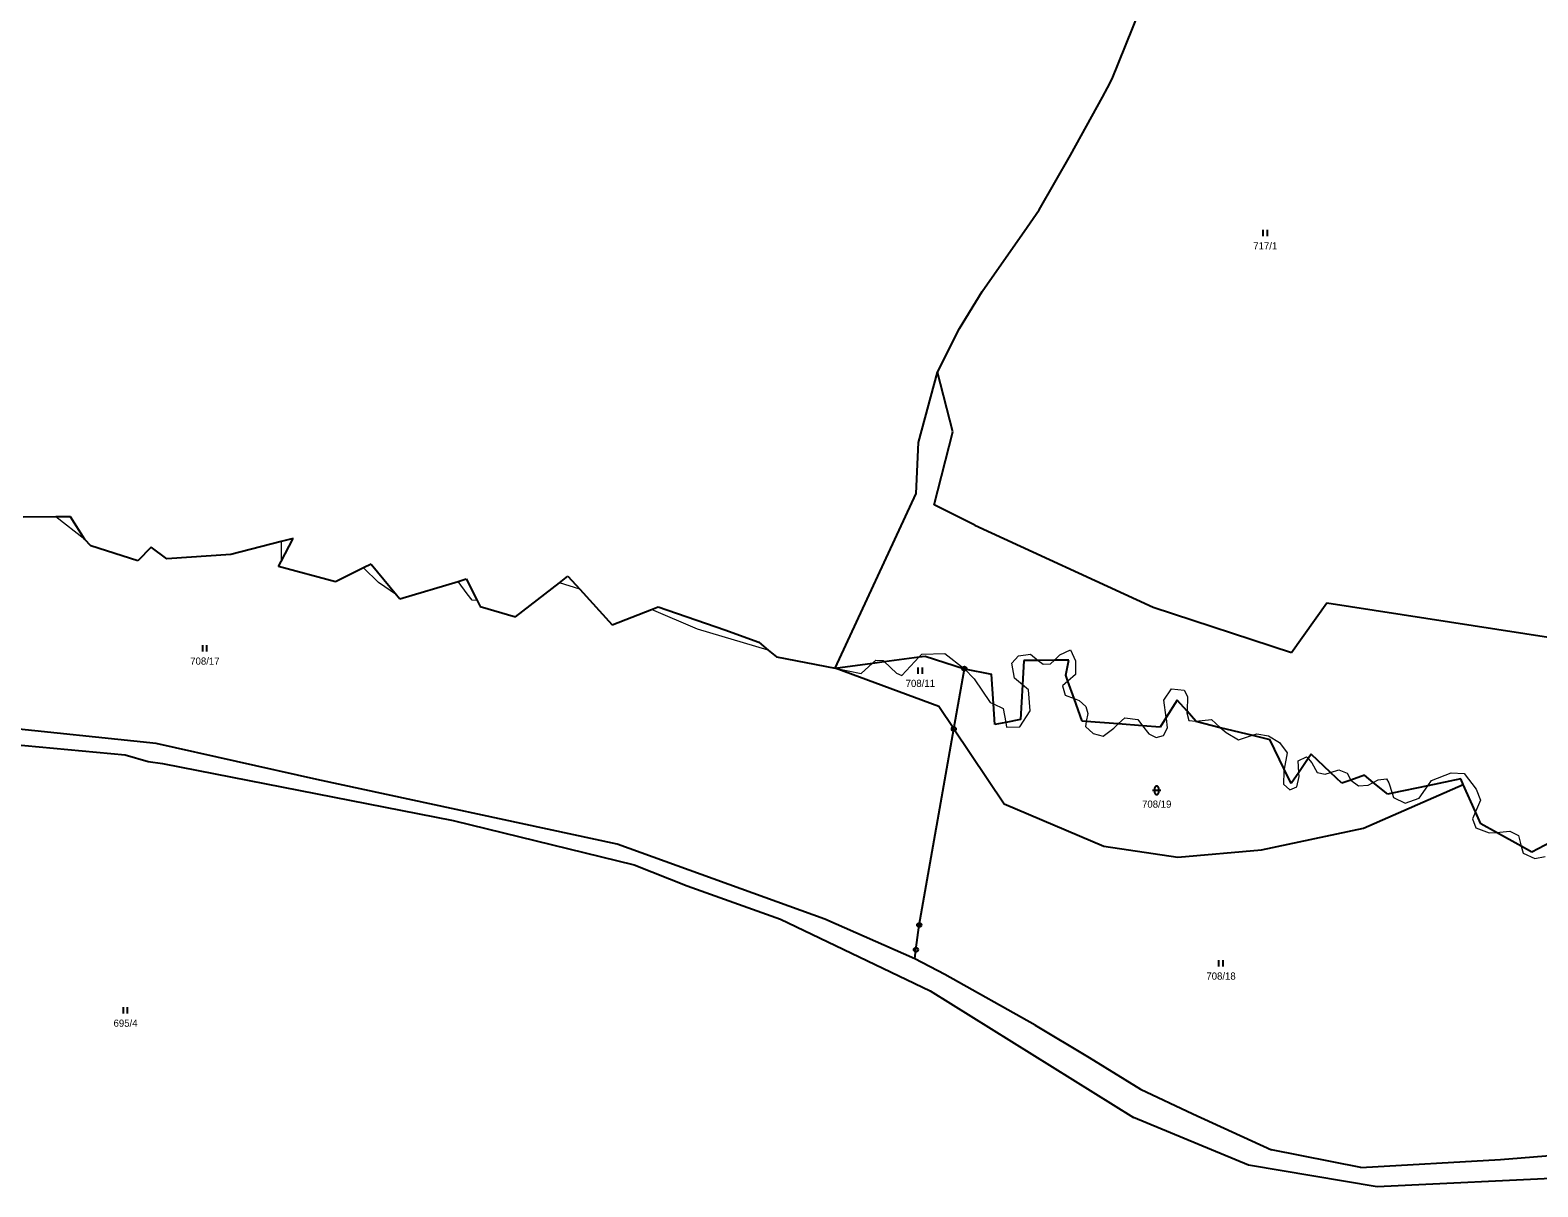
# Model space of a CAD drawing. Extents: x -739410 to -735662, y -942282 to -940043.
# Drawn here: x -738512.7 to -738155.3, y -941468.2 to -941193.9 of the extents above; entities that cross this region are included whole.
import ezdxf
from ezdxf.enums import TextEntityAlignment as Align

# ---------------------------------------------------------------- set-up
doc = ezdxf.new("R2010")
doc.units = 0
doc.header["$LTSCALE"] = 0.68
for name, color, linetype, lineweight in [('1', 7, 'Continuous', 25), ('3', 7, 'Continuous', 25), ('4', 7, 'Continuous', 13), ('8', 7, 'Continuous', 25)]:
    doc.layers.add(name, color=color, linetype=linetype, lineweight=lineweight)
doc.layers.add('2', color=7, linetype='Continuous')

msp = doc.modelspace()

# ---------------------------------------------------------------- linework, layer by layer
at = {"layer": '1'}
for p, q in [((-738256.21, -941205.47), (-738249.74, -941189.48)), ((-738257.32, -941207.64), (-738256.21, -941205.47)), ((-738266.06, -941223.62), (-738258.45, -941209.83)), ((-738258.45, -941209.83), (-738257.32, -941207.64)), ((-738273.48, -941236.57), (-738266.06, -941223.62)), ((-738276.35, -941240.68), (-738273.48, -941236.57)), ((-738287, -941255.91), (-738276.35, -941240.68)), ((-738292.37, -941264.7), (-738287, -941255.91)), ((-738294, -941289.18), (-738297.57, -941275.06)), ((-738298.35, -941306.48), (-738294, -941289.18)), ((-738288.71, -941311.34), (-738298.35, -941306.48)), ((-738506.66, -941309.39), (-738514.4, -941309.45)), ((-738503.16, -941309.37), (-738506.66, -941309.39)), ((-738499.78, -941314.75), (-738503.16, -941309.37)), ((-738288.71, -941311.34), (-738246.47, -941330.8)), ((-738498.31, -941316.2), (-738499.78, -941314.75)), ((-738487.22, -941319.83), (-738498.31, -941316.2)), ((-738484.03, -941316.55), (-738487.22, -941319.83)), ((-738480.33, -941319.35), (-738484.03, -941316.55)), ((-738453.19, -941315.21), (-738465.13, -941318.29)), ((-738453.2, -941319.95), (-738450.38, -941314.49)), ((-738450.38, -941314.49), (-738453.19, -941315.21)), ((-738465.13, -941318.29), (-738480.33, -941319.35)), ((-738453.82, -941321.15), (-738453.2, -941319.95)), ((-738431.91, -941320.55), (-738433.73, -941321.46)), ((-738431.91, -941320.55), (-738425.88, -941327.87)), ((-738440.35, -941324.79), (-738453.82, -941321.15)), ((-738433.73, -941321.46), (-738440.35, -941324.79)), ((-738411.25, -941324.66), (-738409.35, -941324.09)), ((-738409.35, -941324.09), (-738406.73, -941329.23)), ((-738387.24, -941324.98), (-738385.23, -941323.42)), ((-738385.23, -941323.42), (-738382.41, -941326.53)), ((-738425.88, -941327.87), (-738425.1, -941328.82)), ((-738425.1, -941328.82), (-738411.25, -941324.66)), ((-738397.69, -941333.1), (-738387.24, -941324.98)), ((-738382.41, -941326.53), (-738374.75, -941334.95)), ((-738406.73, -941329.23), (-738406.02, -941330.62)), ((-738406.02, -941330.62), (-738397.69, -941333.1)), ((-738374.75, -941334.95), (-738365.43, -941331.34)), ((-738365.43, -941331.34), (-738363.83, -941330.72)), ((-738363.83, -941330.72), (-738348.01, -941336.15)), ((-738246.47, -941330.8), (-738213.7, -941341.55)), ((-738213.7, -941341.55), (-738205.25, -941329.77)), ((-738205.25, -941329.77), (-738083, -941348.72)), ((-738348.01, -941336.15), (-738339.94, -941339.09)), ((-738339.94, -941339.09), (-738337.71, -941340.97)), ((-738337.71, -941340.97), (-738335.78, -941342.59)), ((-738301.91, -941342.57), (-738300.5, -941342.38)), ((-738300.5, -941342.38), (-738291.22, -941345.37)), ((-738335.78, -941342.59), (-738321.86, -941345.28)), ((-738321.86, -941345.28), (-738313.02, -941344.08)), ((-738297.26, -941354.37), (-738321.86, -941345.28)), ((-738313.02, -941344.08), (-738310.22, -941343.7)), ((-738310.22, -941343.7), (-738301.91, -941342.57)), ((-738293.73, -941359.64), (-738291.22, -941345.37)), ((-738291.22, -941345.37), (-738284.78, -941346.68)), ((-738277.11, -941343.41), (-738277.43, -941349.21)), ((-738273.7, -941343.39), (-738277.11, -941343.41)), ((-738269.89, -941343.37), (-738273.7, -941343.39)), ((-738266.49, -941343.35), (-738269.89, -941343.37)), ((-738267.2, -941346.93), (-738266.49, -941343.35)), ((-738284.33, -941353.71), (-738284.78, -941346.68)), ((-738277.43, -941349.21), (-738277.88, -941357.42)), ((-738266.7, -941348.32), (-738267.2, -941346.93)), ((-738265.23, -941352.44), (-738266.7, -941348.32)), ((-738482.86, -941363.14), (-738580.48, -941352.9)), ((-738263.32, -941357.79), (-738265.23, -941352.44)), ((-738240.75, -941352.86), (-738243.35, -941356.93)), ((-738238.44, -941355.47), (-738240.75, -941352.86)), ((-738293.73, -941359.64), (-738297.26, -941354.37)), ((-738284.02, -941358.64), (-738284.33, -941353.71)), ((-738236.34, -941357.85), (-738238.44, -941355.47)), ((-738548.31, -941360.36), (-738490.17, -941365.77)), ((-738301.92, -941406.16), (-738293.73, -941359.64)), ((-738293.73, -941359.64), (-738281.8, -941377.45)), ((-738281.4, -941358.12), (-738284.02, -941358.64)), ((-738277.88, -941357.42), (-738281.4, -941358.12)), ((-738262.31, -941357.87), (-738263.32, -941357.79)), ((-738254.75, -941358.47), (-738262.31, -941357.87)), ((-738248.99, -941358.93), (-738254.75, -941358.47)), ((-738244.84, -941359.26), (-738248.99, -941358.93)), ((-738243.35, -941356.93), (-738244.84, -941359.26)), ((-738236.34, -941357.85), (-738230.55, -941359.28)), ((-738230.55, -941359.28), (-738222.88, -941361.17)), ((-738444.73, -941371.61), (-738482.86, -941363.14)), ((-738222.88, -941361.17), (-738218.84, -941362.17)), ((-738215.39, -941369.2), (-738218.84, -941362.17)), ((-738490.17, -941365.77), (-738484.75, -941367.36)), ((-738484.75, -941367.36), (-738481.39, -941367.84)), ((-738209.69, -941366.67), (-738211.92, -941369.96)), ((-738208.99, -941365.64), (-738209.69, -941366.67)), ((-738204.39, -941370), (-738208.99, -941365.64)), ((-738481.39, -941367.84), (-738412.41, -941381.35)), ((-738213.72, -941372.61), (-738215.39, -941369.2)), ((-738211.92, -941369.96), (-738213.72, -941372.61)), ((-738201.7, -941372.55), (-738204.39, -941370)), ((-738196.39, -941370.63), (-738199.58, -941371.78)), ((-738194.27, -941372.34), (-738196.39, -941370.63)), ((-738373.57, -941387), (-738444.73, -941371.61)), ((-738199.58, -941371.78), (-738201.7, -941372.55)), ((-738196.61, -941383.19), (-738172.93, -941372.82)), ((-738190.83, -941375.11), (-738194.27, -941372.34)), ((-738181.34, -941373.13), (-738189.78, -941374.89)), ((-738173.53, -941371.5), (-738181.34, -941373.13)), ((-738172.93, -941372.82), (-738173.53, -941371.5)), ((-738170.02, -941379.29), (-738172.93, -941372.82)), ((-738281.8, -941377.45), (-738258.14, -941387.47)), ((-738189.78, -941374.89), (-738190.83, -941375.11)), ((-738412.41, -941381.35), (-738369.5, -941391.88)), ((-738168.74, -941382.12), (-738170.02, -941379.29)), ((-738220.74, -941388.33), (-738196.61, -941383.19)), ((-738165.06, -941384.18), (-738168.74, -941382.12)), ((-738159.2, -941387.45), (-738165.06, -941384.18)), ((-738324.35, -941404.75), (-738373.57, -941387)), ((-738258.14, -941387.47), (-738240.58, -941390.04)), ((-738240.58, -941390.04), (-738220.74, -941388.33)), ((-738156.72, -941388.84), (-738159.2, -941387.45)), ((-738369.5, -941391.88), (-738356.99, -941396.83)), ((-738356.99, -941396.83), (-738334.83, -941404.74)), ((-738334.83, -941404.74), (-738299.35, -941421.74)), ((-738302.98, -941414.18), (-738324.35, -941404.75)), ((-738302.72, -941412.03), (-738301.92, -941406.16)), ((-738302.98, -941414.18), (-738302.72, -941412.03)), ((-738295.84, -941417.92), (-738302.98, -941414.18)), ((-738274.46, -941429.89), (-738295.84, -941417.92)), ((-738299.35, -941421.74), (-738251.12, -941451.82)), ((-738274.46, -941429.89), (-738261.61, -941437.53)), ((-738261.61, -941437.53), (-738249.45, -941445.1)), ((-738249.45, -941445.1), (-738237.07, -941450.91)), ((-738223.89, -941463.1), (-738251.12, -941451.82)), ((-738237.07, -941450.91), (-738218.37, -941459.45)), ((-738197.2, -941463.69), (-738218.37, -941459.45)), ((-738193.39, -941468.24), (-738223.89, -941463.1)), ((-738197.2, -941463.69), (-738164.1, -941461.78)), ((-738164.1, -941461.78), (-738151.41, -941460.71)), ((-738120.43, -941464.8), (-738193.39, -941468.24))]:
    msp.add_line(p, q, dxfattribs=at)
for points in [[(-738302.08, -941291.71), (-738297.57, -941275.06), (-738292.37, -941264.7)], [(-738321.86, -941345.28), (-738302.66, -941303.83), (-738302.08, -941291.71)], [(-738148.21, -941384.36), (-738152.21, -941386.47), (-738156.72, -941388.84)]]:
    msp.add_lwpolyline(points, dxfattribs=at)
at = {"layer": '3'}
for p, q in [((-738220.391, -941242.82), (-738220.391, -941241.32)), ((-738219.39, -941242.82), (-738219.39, -941241.32)), ((-738471.811, -941341.29), (-738471.811, -941339.79)), ((-738470.81, -941341.29), (-738470.81, -941339.79)), ((-738302.181, -941346.57), (-738302.181, -941345.07)), ((-738301.18, -941346.57), (-738301.18, -941345.07)), ((-738246.621, -941374.211), (-738244.619, -941374.211)), ((-738246.121, -941373.711), (-738246.121, -941374.712)), ((-738245.119, -941374.712), (-738245.119, -941373.711)), ((-738230.881, -941415.98), (-738230.881, -941414.48)), ((-738229.88, -941415.98), (-738229.88, -941414.48)), ((-738490.621, -941427.15), (-738490.621, -941425.65)), ((-738489.62, -941427.15), (-738489.62, -941425.65))]:
    msp.add_line(p, q, dxfattribs=at)
for centre, start, end in [((-738245.62, -941373.7109), 0, 180), ((-738245.62, -941374.7109), 180, 359.98789)]:
    msp.add_arc(centre, 0.5, start, end, dxfattribs=at)
at = {"layer": '4'}
for p, q in [((-738499.78, -941314.75), (-738506.66, -941309.39)), ((-738453.19, -941315.21), (-738453.2, -941319.95)), ((-738430.15, -941324.96), (-738433.73, -941321.46)), ((-738425.88, -941327.87), (-738430.15, -941324.96)), ((-738409.11, -941327.61), (-738411.25, -941324.66)), ((-738382.41, -941326.53), (-738387.24, -941324.98)), ((-738301.91, -941342.57), (-738301.3, -941341.93)), ((-738301.3, -941341.93), (-738295.89, -941341.73)), ((-738295.89, -941341.73), (-738291.22, -941345.37)), ((-738280, -941344.08), (-738278.4, -941342.32)), ((-738278.4, -941342.32), (-738275.53, -941341.96)), ((-738275.53, -941341.96), (-738273.7, -941343.39)), ((-738269.89, -941343.37), (-738268.58, -941342.12)), ((-738268.58, -941342.12), (-738266.1, -941340.88)), ((-738266.1, -941340.88), (-738264.86, -941343.49)), ((-738321.86, -941345.28), (-738315.73, -941346.53)), ((-738315.73, -941346.53), (-738313.02, -941344.08)), ((-738313.02, -941344.08), (-738312.24, -941343.36)), ((-738312.24, -941343.36), (-738310.51, -941343.43)), ((-738310.51, -941343.43), (-738310.22, -941343.7)), ((-738310.22, -941343.7), (-738307.28, -941346.46)), ((-738306.04, -941346.95), (-738301.91, -941342.57)), ((-738291.22, -941345.37), (-738288.91, -941347.74)), ((-738279.35, -941347.61), (-738280, -941344.08)), ((-738273.7, -941343.39), (-738272.56, -941344.28)), ((-738272.56, -941344.28), (-738270.77, -941344.21)), ((-738270.77, -941344.21), (-738269.89, -941343.37)), ((-738264.86, -941343.49), (-738264.89, -941346.72)), ((-738307.28, -941346.46), (-738306.04, -941346.95)), ((-738288.91, -941347.74), (-738285.12, -941353.35)), ((-738277.43, -941349.21), (-738279.35, -941347.61)), ((-738276.02, -941350.38), (-738277.43, -941349.21)), ((-738266.7, -941348.32), (-738267.96, -941349.43)), ((-738267.96, -941349.43), (-738267.34, -941351.62)), ((-738264.89, -941346.72), (-738266.7, -941348.32)), ((-738275.63, -941355.34), (-738276.02, -941350.38)), ((-738267.34, -941351.62), (-738265.23, -941352.44)), ((-738265.23, -941352.44), (-738264.01, -941352.92)), ((-738264.01, -941352.92), (-738262.41, -941354.3)), ((-738243.93, -941352.86), (-738242.13, -941350.12)), ((-738243.35, -941356.93), (-738243.93, -941352.86)), ((-738242.13, -941350.12), (-738239.1, -941350.48)), ((-738239.1, -941350.48), (-738238.35, -941351.95)), ((-738238.35, -941351.95), (-738238.44, -941355.47)), ((-738285.12, -941353.35), (-738284.33, -941353.71)), ((-738284.33, -941353.71), (-738281.99, -941354.78)), ((-738281.99, -941354.78), (-738281.4, -941358.12)), ((-738278.11, -941359.19), (-738275.63, -941355.34)), ((-738262.41, -941354.3), (-738261.95, -941355.99)), ((-738261.95, -941355.99), (-738262.31, -941357.87)), ((-738238.44, -941355.47), (-738238.45, -941355.8)), ((-738238.45, -941355.8), (-738238.02, -941357.66)), ((-738281.4, -941358.12), (-738281.21, -941359.22)), ((-738281.21, -941359.22), (-738278.11, -941359.19)), ((-738262.31, -941357.87), (-738262.54, -941359.09)), ((-738262.54, -941359.09), (-738260.71, -941360.72)), ((-738258.33, -941361.34), (-738255.82, -941359.45)), ((-738255.82, -941359.45), (-738254.75, -941358.47)), ((-738254.75, -941358.47), (-738253.18, -941357.04)), ((-738253.18, -941357.04), (-738250.13, -941357.43)), ((-738250.13, -941357.43), (-738248.99, -941358.93)), ((-738248.99, -941358.93), (-738247.52, -941360.85)), ((-738244.03, -941361.25), (-738243.05, -941359.42)), ((-738243.31, -941357.2), (-738243.35, -941356.93)), ((-738243.05, -941359.42), (-738243.31, -941357.2)), ((-738238.02, -941357.66), (-738236.34, -941357.85)), ((-738236.34, -941357.85), (-738232.61, -941357.45)), ((-738260.71, -941360.72), (-738258.33, -941361.34)), ((-738247.52, -941360.85), (-738245.79, -941361.67)), ((-738245.79, -941361.67), (-738244.03, -941361.25)), ((-738229.15, -941360.52), (-738226.25, -941362.25)), ((-738226.25, -941362.25), (-738222.88, -941361.17)), ((-738222.88, -941361.17), (-738221.88, -941360.85)), ((-738221.88, -941360.85), (-738219.11, -941361.27)), ((-738219.11, -941361.27), (-738216.5, -941362.91)), ((-738216.5, -941362.91), (-738214.73, -941365.29)), ((-738214.73, -941365.29), (-738215.39, -941369.2)), ((-738212.09, -941367.21), (-738210.07, -941366.23)), ((-738211.92, -941369.96), (-738212.09, -941367.21)), ((-738210.07, -941366.23), (-738209.69, -941366.67)), ((-738209.69, -941366.67), (-738208.83, -941367.67)), ((-738215.48, -941369.73), (-738215.55, -941372.73)), ((-738215.39, -941369.2), (-738215.48, -941369.73)), ((-738212.42, -941373.38), (-738211.86, -941370.93)), ((-738211.86, -941370.93), (-738211.92, -941369.96)), ((-738208.83, -941367.67), (-738207.54, -941369.95)), ((-738207.54, -941369.95), (-738205.68, -941370.41)), ((-738205.68, -941370.41), (-738204.39, -941370)), ((-738204.39, -941370), (-738202.42, -941369.37)), ((-738202.42, -941369.37), (-738200.46, -941370.15)), ((-738200.46, -941370.15), (-738199.58, -941371.78)), ((-738180.49, -941371.9), (-738175.83, -941370.08)), ((-738175.83, -941370.08), (-738172.69, -941370.21)), ((-738172.69, -941370.21), (-738169.89, -941373.9)), ((-738215.55, -941372.73), (-738214.05, -941374.1)), ((-738214.05, -941374.1), (-738212.42, -941373.38)), ((-738199.58, -941371.78), (-738197.76, -941373.12)), ((-738197.76, -941373.12), (-738195.5, -941372.99)), ((-738195.5, -941372.99), (-738194.27, -941372.34)), ((-738194.27, -941372.34), (-738193.12, -941371.72)), ((-738193.12, -941371.72), (-738191.17, -941371.49)), ((-738191.17, -941371.49), (-738190.55, -941372.47)), ((-738190.55, -941372.47), (-738189.78, -941374.89)), ((-738183.39, -941376.11), (-738181.34, -941373.13)), ((-738181.34, -941373.13), (-738180.49, -941371.9)), ((-738169.89, -941373.9), (-738168.84, -941376.57)), ((-738189.78, -941374.89), (-738189.46, -941375.92)), ((-738189.46, -941375.92), (-738186.75, -941377.26)), ((-738186.75, -941377.26), (-738183.39, -941376.11)), ((-738168.84, -941376.57), (-738170.02, -941379.29)), ((-738170.02, -941379.29), (-738170.74, -941380.97)), ((-738170.74, -941380.97), (-738169.95, -941383.09)), ((-738169.95, -941383.09), (-738166.83, -941384.33)), ((-738166.83, -941384.33), (-738165.06, -941384.18)), ((-738165.06, -941384.18), (-738161.9, -941383.91)), ((-738161.9, -941383.91), (-738159.84, -941384.95)), ((-738159.84, -941384.95), (-738159.2, -941387.45)), ((-738159.2, -941387.45), (-738158.77, -941389.13)), ((-738158.77, -941389.13), (-738155.96, -941390.4)), ((-738155.96, -941390.4), (-738153.52, -941389.91))]:
    msp.add_line(p, q, dxfattribs=at)
for points in [[(-738406.73, -941329.23), (-738407.93, -941329.08), (-738409.11, -941327.61)], [(-738337.71, -941340.97), (-738354.48, -941335.97), (-738365.43, -941331.34)], [(-738232.61, -941357.45), (-738230.55, -941359.28), (-738229.15, -941360.52)]]:
    msp.add_lwpolyline(points, dxfattribs=at)
at = {"layer": '8'}
for centre, radius in [((-738291.22, -941345.3699), 0.5), ((-738291.22, -941345.3699), 0.0303), ((-738293.73, -941359.6399), 0.5), ((-738293.73, -941359.6399), 0.0303), ((-738301.92, -941406.1599), 0.5), ((-738301.92, -941406.1599), 0.0303), ((-738302.72, -941412.0299), 0.5), ((-738302.72, -941412.0299), 0.0303)]:
    msp.add_circle(centre, radius, dxfattribs=at)

# ---------------------------------------------------------------- texts
at = {"layer": '2'}
for s, p in [('717/1', (-738219.88, -941245.945)), ('708/17', (-738471.3, -941344.415)), ('708/11', (-738301.67, -941349.695)), ('708/19', (-738245.62, -941378.335)), ('708/18', (-738230.37, -941419.105)), ('695/4', (-738490.11, -941430.275))]:
    msp.add_text(s, height=1.7, dxfattribs=at).set_placement(p, align=Align.CENTER)

doc.saveas('drawing.dxf')
